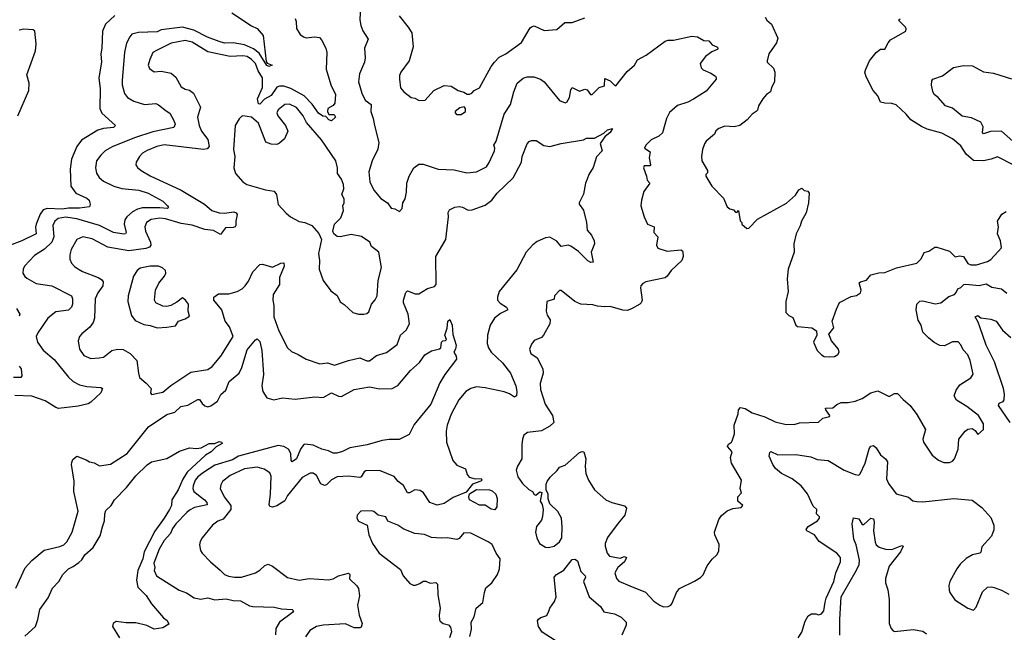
# Model space of a CAD drawing. Extents: x 1468344 to 1613994, y 525695 to 643861.
# Tile 375 of 427: x 1564499 to 1571494, y 631603 to 635957. Entities that reach past the tile are written whole.
import ezdxf

# ---------------------------------------------------------------- set-up
doc = ezdxf.new("R2010")
doc.units = 0

msp = doc.modelspace()

# ---------------------------------------------------------------- linework, layer by layer
at = {"layer": '0CON10XD'}
for points in [[(1566920.8, 636055), (1566916.6, 635956.6), (1566923.3, 635915), (1566937.6, 635877.6), (1566975, 635820), (1566948.1, 635755), (1566954.3, 635685), (1566949.5, 635655), (1566913, 635573), (1566905.5, 635515), (1566929.1, 635435), (1566954.5, 635385), (1566995.5, 635355), (1566993.8, 635305), (1567011.2, 635255), (1567018.9, 635205), (1567051.2, 635085), (1567042.3, 635037.7), (1567002.5, 634955), (1566978.6, 634875), (1566987.5, 634805), (1567015.6, 634745.6), (1567065, 634686.7), (1567112.5, 634655), (1567137, 634617), (1567165, 634612.5), (1567196.4, 634593.6), (1567216.7, 634615), (1567220, 634655), (1567236.7, 634685), (1567247.5, 634732.5), (1567250, 634795), (1567265.6, 634845), (1567298.9, 634905), (1567335, 634930.5), (1567365, 634930), (1567472.5, 634895), (1567585, 634891.2), (1567675, 634868.9), (1567745, 634875.7), (1567815, 634912), (1567835, 634941.2), (1567872.2, 635025), (1567875.5, 635045), (1567868.1, 635065), (1567884.5, 635095), (1567940, 635285), (1567986.5, 635353.5), (1568008.8, 635445), (1568032.2, 635505), (1568075, 635540.6), (1568105, 635550), (1568151.7, 635551.7), (1568198.8, 635535), (1568225.8, 635515), (1568335, 635384), (1568375, 635366), (1568385, 635370), (1568403.8, 635405), (1568415, 635458.8), (1568425, 635476), (1568475, 635448.6), (1568515, 635464.4), (1568529.7, 635459.7), (1568555, 635425.5), (1568565, 635426.4), (1568615, 635475.4), (1568653.9, 635486.1), (1568655, 635540), (1568695, 635521.6), (1568725, 635491.1), (1568735, 635488.2), (1568815, 635589.4), (1568867.5, 635635), (1568888.8, 635671.2), (1568950, 635705), (1569084.6, 635805.4), (1569105, 635811.9), (1569145, 635811.4), (1569275, 635839.2), (1569315, 635836), (1569358.3, 635808.3), (1569395, 635806), (1569417.6, 635777.6), (1569452.5, 635765), (1569460, 635755), (1569453.3, 635745), (1569415, 635728.6), (1569372, 635695), (1569333.3, 635645), (1569341.2, 635615), (1569355, 635600), (1569408.3, 635578.3), (1569443.3, 635555), (1569448, 635545), (1569446.2, 635535), (1569375, 635449.2), (1569285, 635393.3)], [(1565175, 635986.7), (1565108.1, 635925), (1565086.8, 635875), (1565082.3, 635755), (1565074.6, 635715), (1565079.3, 635655), (1565060.8, 635545), (1565071.6, 635465), (1565068, 635325), (1565083, 635293), (1565178.8, 635205), (1565165, 635190.6), (1565095, 635182.9), (1565055, 635171.5), (1564938.1, 635101.9), (1564904, 635056), (1564866.9, 634965), (1564857.7, 634895), (1564862, 634775), (1564898.8, 634725), (1564975, 634689.4), (1564992, 634675), (1565000, 634645), (1564995, 634627.5), (1564925, 634618.5), (1564845, 634618.7), (1564800.2, 634610.2), (1564694.1, 634615.9), (1564665, 634605.9), (1564643.7, 634575), (1564616.9, 634505), (1564611.7, 634481.7), (1564615.3, 634434.7), (1564514.5, 634385.5), (1564426.7, 634353.3)], [(1566005, 636006.4), (1566145, 635914.3), (1566186.2, 635895), (1566228.8, 635845), (1566250, 635660), (1566258.3, 635648.3), (1566292.5, 635635), (1566270, 635625), (1566255, 635630.6), (1566200.2, 635720.2), (1566159.9, 635749.9), (1566095, 635777.5), (1566015, 635792), (1565955, 635791.5), (1565915, 635801.1), (1565833.4, 635833.4), (1565735, 635883), (1565655.9, 635904.1), (1565505, 635884.7), (1565475, 635870.8), (1565343.9, 635866.1), (1565296.6, 635853.4), (1565280.5, 635835), (1565258.8, 635791.2), (1565243.5, 635726.5), (1565226.1, 635525), (1565227.3, 635495), (1565243.5, 635433.5), (1565265.7, 635405), (1565308.8, 635378.8), (1565385, 635354.5), (1565465, 635360.6), (1565485, 635352.9), (1565540.2, 635310.2), (1565565, 635294), (1565595, 635241.2), (1565604.3, 635215), (1565595, 635191.2), (1565445, 635160), (1565315, 635117.4), (1565155, 635054.4), (1565105.8, 635025), (1565074.3, 634995), (1565045, 634953.3), (1565038.1, 634905), (1565045.5, 634865.5), (1565064.3, 634835), (1565095, 634810.5), (1565168, 634775), (1565225, 634756.8), (1565345, 634744.8), (1565411.9, 634725), (1565515, 634668.2), (1565550, 634635), (1565556.4, 634623.6), (1565550, 634615), (1565495, 634620.5), (1565371, 634619), (1565335, 634610), (1565300.5, 634590.5), (1565259.6, 634555), (1565245.9, 634535), (1565240.3, 634505), (1565256.3, 634443.7), (1565251.2, 634435), (1565238.2, 634431.8), (1565165, 634444.3), (1565065, 634495.2), (1564905, 634542.2), (1564825, 634553.7), (1564771.9, 634545), (1564747.7, 634525), (1564734.7, 634495.3), (1564741.6, 634415), (1564727.5, 634375), (1564675, 634326.4), (1564605, 634281.4), (1564533.7, 634206.3), (1564523.3, 634185), (1564522.2, 634155), (1564535, 634132), (1564549.8, 634119.8), (1564615, 634083.1), (1564726.2, 634066.2), (1564866.2, 633995), (1564874.4, 633974.4), (1564874.5, 633935), (1564867.1, 633915), (1564846.1, 633893.9), (1564755, 633880.4), (1564698.1, 633835), (1564627.4, 633732.6), (1564617.1, 633705), (1564625.7, 633665), (1564665, 633607.5), (1564745, 633541.1), (1564845.7, 633415.7), (1564877.8, 633385), (1564925, 633362.5), (1564975, 633350.8), (1565075, 633343.3), (1565087.5, 633335), (1565076.2, 633305), (1565005, 633237.8), (1564985, 633227.7), (1564915, 633209.4), (1564775, 633194.3), (1564755, 633200), (1564679.3, 633249.3), (1564585, 633282.7), (1564465, 633286.2)], [(1567194.2, 635985), (1567259.2, 635905), (1567284.2, 635865), (1567294.3, 635765), (1567265.9, 635664.1), (1567207.5, 635585), (1567198.3, 635561.7), (1567197.5, 635535), (1567203.9, 635473.9), (1567227.5, 635445), (1567280, 635405), (1567305, 635400), (1567336.2, 635383.8), (1567380, 635385), (1567440, 635455), (1567515, 635490), (1567565, 635483.8), (1567615, 635453.3), (1567655, 635442.5), (1567678.3, 635428.3), (1567695, 635427.5), (1567710, 635435), (1567727, 635453), (1567765, 635472.5), (1567847.8, 635625), (1567871.9, 635655), (1567905, 635690.5), (1567952.9, 635715), (1568064, 635795), (1568125, 635900), (1568135, 635907.5), (1568155, 635912.5), (1568225, 635880), (1568315, 635886.7), (1568373, 635937), (1568425, 635937.5), (1568515, 635970)], [(1566456.4, 635965), (1566463.8, 635945), (1566464.7, 635894.7), (1566491.7, 635851.7), (1566514.5, 635834.5), (1566535, 635829.4), (1566595, 635834.3), (1566630, 635830), (1566643.8, 635815), (1566674.2, 635754.2), (1566682, 635725), (1566676.2, 635605), (1566710.6, 635495), (1566743.1, 635425), (1566738.1, 635365), (1566725, 635348.1), (1566687.1, 635325), (1566684.7, 635304.7), (1566694.4, 635284.4), (1566734.2, 635284.2), (1566742, 635265), (1566715, 635239.2), (1566695, 635245.6), (1566675, 635269.4), (1566652.4, 635272.4), (1566622.5, 635292.5), (1566576.2, 635356.2), (1566520.3, 635415), (1566425, 635468.1), (1566375, 635484.8), (1566345, 635485.7), (1566325, 635477.1), (1566285, 635417.8), (1566238.7, 635391.3), (1566205, 635355.8), (1566195, 635360), (1566188.8, 635395), (1566223.5, 635475), (1566223.1, 635543.1), (1566193.8, 635593.8), (1566174.7, 635645), (1566146.7, 635675), (1566115, 635695.8), (1566085, 635700.6), (1565995, 635695.7), (1565835, 635729.2), (1565725, 635798), (1565675, 635809.2), (1565575, 635789.6), (1565471.7, 635738.3)], [(1569795.7, 635975.7), (1569805.8, 635955), (1569839.2, 635925), (1569886.2, 635825), (1569875, 635792.5), (1569822, 635715), (1569808.8, 635665), (1569810, 635655), (1569853.9, 635613.9), (1569863.6, 635583.6), (1569861.4, 635515), (1569840, 635475), (1569833.3, 635445), (1569805, 635426.7), (1569778.8, 635395), (1569746.7, 635345), (1569740, 635315), (1569730, 635305), (1569703.6, 635286.4), (1569667.5, 635245), (1569613.9, 635206.1), (1569575, 635196.7), (1569509.3, 635200.7), (1569465.9, 635184.1), (1569445, 635167.5), (1569435.9, 635144.1), (1569376.7, 635095), (1569363.3, 635075), (1569350, 635035), (1569342.5, 634985), (1569346.2, 634955), (1569386, 634885), (1569385, 634870), (1569373, 634857), (1569373.8, 634845), (1569416.9, 634775), (1569498.9, 634688.9), (1569525, 634627.5), (1569543.3, 634613.3), (1569570, 634605), (1569585, 634590), (1569595, 634590), (1569605, 634600), (1569618.3, 634528.3), (1569630, 634515), (1569630, 634505), (1569665, 634472.5), (1569680, 634475), (1569740.8, 634539.2), (1569945.8, 634654.2), (1570009.5, 634710.5), (1570035, 634747.5), (1570055, 634760), (1570073, 634743), (1570098.3, 634738.3), (1570107.5, 634725), (1570102.5, 634655), (1570086.2, 634585), (1570053.3, 634525), (1570043.3, 634493.3), (1570014.4, 634435.6), (1569998, 634365), (1570000, 634305), (1569958, 634185), (1569952.5, 634115), (1569957.5, 634025), (1569942, 633955), (1569943, 633877), (1569963.9, 633853.9), (1569990.5, 633840.5), (1570013.3, 633785), (1570025, 633776.7), (1570126.1, 633766.1), (1570160, 633745), (1570162.5, 633715), (1570138.8, 633665), (1570164, 633605), (1570194.2, 633574.2), (1570215, 633564), (1570255, 633560), (1570287, 633563), (1570312.3, 633577.7), (1570320, 633595), (1570315.9, 633615.9), (1570266.7, 633675), (1570247.5, 633722.5), (1570281.7, 633768.3), (1570272, 633815), (1570301.2, 633898.8), (1570323.5, 633946.5), (1570405, 633988.8), (1570443.9, 633996.1), (1570472.5, 634015), (1570476.2, 634035), (1570463, 634087), (1570472.5, 634095), (1570515, 634106.7), (1570546.1, 634143.9), (1570602.3, 634157.7), (1570645, 634160), (1570727.5, 634192.5), (1570872.6, 634227.4), (1570902.7, 634257.3), (1570925, 634302), (1570957.7, 634312.3), (1571000.5, 634339.5), (1571015, 634340), (1571105, 634312), (1571145, 634270.8), (1571175, 634280), (1571204.7, 634274.7), (1571234.4, 634225), (1571255, 634215.5), (1571296, 634214), (1571375, 634238.1), (1571397.6, 634252.4), (1571473.8, 634335), (1571467.5, 634385), (1571445.7, 634435), (1571452, 634485), (1571446.2, 634525), (1571475.9, 634574.1), (1571506.7, 634595)], [(1571562.8, 634922.8), (1571445, 634981.9), (1571400, 634965), (1571346, 634954), (1571275.5, 634955.5), (1571222.6, 635002.6), (1571185, 635060), (1571125, 635110), (1571050.9, 635150.9), (1570945, 635180), (1570905, 635198.2), (1570830.6, 635245), (1570797.1, 635285), (1570725, 635351.4), (1570695, 635362.5), (1570644.3, 635364.3), (1570615, 635372), (1570595, 635416.7), (1570563.3, 635455), (1570512.3, 635552.3), (1570503.3, 635585), (1570510, 635605), (1570536.7, 635665), (1570583.3, 635725), (1570615, 635746.7), (1570645, 635746.7), (1570668, 635792), (1570686.5, 635813.5), (1570793.8, 635875), (1570797.7, 635892.3), (1570791.4, 635905), (1570741.2, 635955), (1570755, 635964)], [(1564485.9, 635274.1), (1564564.6, 635455), (1564567.3, 635505), (1564549.2, 635565), (1564611.9, 635735), (1564615.8, 635785), (1564606.5, 635875), (1564595, 635885.6), (1564529.2, 635890.8), (1564495, 635883.8)], [(1565471.7, 635738.3), (1565445.9, 635724.1), (1565423.3, 635673.3), (1565412.9, 635635), (1565420.3, 635610.3), (1565455, 635586.2), (1565505, 635592.5), (1565575, 635576.9), (1565609.2, 635549.2), (1565645, 635480.6), (1565673.8, 635463.8), (1565705.4, 635455.4), (1565733.8, 635435), (1565782.7, 635335), (1565762.7, 635265), (1565773.6, 635205), (1565790, 635165), (1565834.5, 635105), (1565844.2, 635055), (1565831.3, 635038.7), (1565805, 635034.6), (1565525, 635067.6), (1565473.1, 635056.9), (1565405, 635028.2), (1565372.2, 635007.8), (1565350, 634985), (1565327.1, 634945), (1565324.4, 634925), (1565335, 634906.2), (1565361.2, 634885), (1565425, 634848.2), (1565647.1, 634745), (1565811.9, 634645), (1565865, 634601.1), (1565915, 634584.1), (1565955, 634582.5), (1566021.2, 634591.2), (1566036.2, 634585), (1566042.9, 634572.9), (1566033.6, 634525), (1566035.7, 634495), (1566030, 634485), (1566015, 634479.4), (1565961.2, 634478.8), (1565925, 634431.4), (1565875, 634458.5), (1565815, 634467.2), (1565725, 634496.8), (1565645, 634508.4), (1565535, 634541.7), (1565495, 634546.5), (1565432.7, 634537.3), (1565400, 634515), (1565387.7, 634485), (1565392.7, 634455), (1565427.2, 634375), (1565430, 634355), (1565420.1, 634339.9), (1565395, 634331.2), (1565275, 634314.7), (1565125, 634339.5), (1565015, 634400), (1564946.8, 634413.2), (1564905, 634396), (1564865.6, 634325), (1564854.4, 634285), (1564855.8, 634255), (1564867.9, 634227.9), (1564890.3, 634200.3), (1564945, 634167.5), (1565055.8, 634125.8), (1565080.7, 634110.7), (1565092.5, 634095), (1565089.1, 634065), (1565054.5, 634015), (1565036.3, 633973.7), (1565030, 633835), (1565021.2, 633805), (1564997.9, 633772.1), (1564940, 633725), (1564924.2, 633705), (1564914.3, 633675), (1564924.2, 633615), (1564955, 633571.4), (1565005, 633549.4), (1565064, 633554), (1565095, 633559.2), (1565153.4, 633606.6), (1565194, 633616), (1565235, 633612.3), (1565285, 633585.4), (1565331.2, 633535), (1565341.9, 633445), (1565350.8, 633415), (1565398, 633375), (1565433.3, 633335), (1565427.5, 633305), (1565435, 633293.8), (1565515, 633310.8), (1565572.4, 633357.6), (1565715, 633452.9), (1565835, 633471.5), (1565867.1, 633492.9), (1565928.2, 633565), (1566016.1, 633705), (1565988.6, 633775), (1565958.6, 633815), (1565934.3, 633894.3), (1565879.4, 633965), (1565878.8, 633985), (1565910.9, 634009.1), (1565985, 634007.9), (1566045, 634024.5), (1566079.2, 634045), (1566101.9, 634065), (1566125, 634099.2), (1566154.6, 634165.4), (1566205, 634216.9), (1566225, 634219.4), (1566295, 634198.1), (1566355, 634227.5), (1566375, 634228.1), (1566376.8, 634205), (1566344.4, 634125), (1566344.6, 634075), (1566300.5, 634005), (1566296.4, 633963.6), (1566303.8, 633925), (1566305.5, 633845), (1566340, 633745), (1566402, 633625), (1566428.9, 633598.9), (1566478.3, 633578.3), (1566535, 633543.8), (1566631.7, 633511.7), (1566685, 633517.5), (1566735, 633502.9), (1566835.6, 633534.4), (1566915, 633553.6), (1566965, 633532.7), (1566985, 633532.2), (1567035, 633571.4), (1567105, 633592), (1567181.7, 633648.3), (1567204.4, 633715), (1567245, 633750), (1567267.3, 633795), (1567259.1, 633865), (1567225.6, 633945), (1567225.7, 633964.3), (1567241.7, 634018.3), (1567255, 634030), (1567308.3, 634008.3), (1567335, 634008.1), (1567395, 634046.7), (1567445, 634061.1), (1567457.8, 634075), (1567454.4, 634275), (1567526.4, 634395), (1567546, 634555), (1567544.1, 634585.9), (1567552.5, 634605), (1567590, 634625), (1567620.8, 634629.2), (1567645, 634624.2), (1567685, 634604.3), (1567713.3, 634606.7), (1567805, 634638.9), (1567854.3, 634675), (1567891.5, 634725), (1568005.9, 634834.1), (1568063.3, 634945), (1568069.1, 634985), (1568104.2, 635075), (1568118.3, 635091.7), (1568135, 635099.2), (1568168.8, 635098.8), (1568223.2, 635063.2), (1568265, 635055.8), (1568345, 635077.5), (1568505, 635104.3), (1568525, 635114.3), (1568583.3, 635115), (1568648.2, 635151.8), (1568675, 635175.6), (1568710, 635185), (1568692.9, 635155), (1568656.7, 635125), (1568623, 635077), (1568637.5, 635025), (1568597.5, 634982.5), (1568572.4, 634907.6), (1568541.9, 634858.1), (1568530.5, 634825), (1568518.9, 634795), (1568505, 634717.5), (1568474.1, 634655.9), (1568473.8, 634645), (1568504.1, 634604.1), (1568526, 634515), (1568530.5, 634460.5), (1568561.2, 634425), (1568581.2, 634385), (1568583.3, 634365), (1568559.2, 634305), (1568572.5, 634235), (1568557.7, 634232.3), (1568535, 634242.5), (1568468.6, 634308.6), (1568415, 634348), (1568395, 634354.2), (1568345, 634346.2), (1568315, 634384), (1568265, 634412.5), (1568235, 634406), (1568175, 634380), (1568143.4, 634356.6), (1568097.1, 634305), (1568031.7, 634178.3), (1567905.6, 634025), (1567893.5, 633985), (1567894.5, 633964.5), (1567913.1, 633943.1), (1567957.1, 633915), (1567968, 633895), (1567915, 633870), (1567871.1, 633835), (1567842.2, 633785), (1567823.3, 633715), (1567821.1, 633655), (1567828.9, 633625), (1567849.4, 633595), (1567928.8, 633518.8), (1567986.1, 633446.1), (1568023.8, 633355), (1568032, 633315), (1568028, 633285), (1568015, 633273.3), (1567978.3, 633298.3), (1567941.8, 633311.8), (1567805, 633341.8), (1567745, 633346.9), (1567705, 633336.9), (1567668, 633315), (1567618.6, 633255), (1567565, 633153.3), (1567535.8, 633075), (1567527.7, 633032.3), (1567531.4, 632955), (1567575, 632824), (1567605, 632790), (1567665, 632765.8), (1567677.8, 632725), (1567692.5, 632705), (1567735, 632693.1), (1567776.7, 632696.7), (1567781.2, 632685), (1567775, 632676.7), (1567715, 632656.4), (1567670.6, 632599.4), (1567578.7, 632561.3), (1567515, 632519.5), (1567465, 632506.4), (1567412.5, 632525), (1567366.9, 632595), (1567345, 632610), (1567305, 632616.9), (1567268, 632595), (1567254.7, 632594.7), (1567225, 632646.9), (1567188.1, 632675), (1567160.2, 632710.2), (1567055, 632753.1), (1566958.7, 632751.3), (1566946.6, 632743.4), (1566925, 632708), (1566915, 632703.1), (1566835, 632712.9), (1566755, 632707.5), (1566715, 632688.1), (1566678.9, 632651.1), (1566665, 632646.2), (1566639.5, 632659.5), (1566607.4, 632717.4), (1566585, 632734.4), (1566563.3, 632735), (1566505, 632704.4), (1566400.5, 632575), (1566381.8, 632538.2), (1566325, 632503.1), (1566295, 632492.7), (1566276.8, 632496.8), (1566271.1, 632511.1), (1566281.8, 632585), (1566285, 632712.5), (1566275, 632735.8), (1566235, 632761.9), (1566185, 632777.3), (1566095, 632765.4), (1565993.1, 632716.9), (1565939.2, 632675), (1565927.6, 632652.4), (1565924.4, 632625), (1565952.5, 632565), (1565998.9, 632505), (1565998.9, 632475), (1565945, 632406.4), (1565907.6, 632392.4), (1565868.8, 632365), (1565796, 632275), (1565781.2, 632248.8), (1565776.2, 632225), (1565783.3, 632185), (1565796.1, 632166.1), (1565853.8, 632105), (1565923.9, 632043.9), (1565955, 632013.8), (1565981.7, 632001.7), (1566025, 631994.4), (1566075, 631996.2), (1566175, 632025.8), (1566205, 632044.2), (1566240.8, 632079.2), (1566265, 632086.7), (1566295, 632072.5), (1566402.6, 631992.6), (1566485, 631974.5), (1566555, 631985.5), (1566693.6, 631976.4), (1566725, 631982.2), (1566765, 632004.5), (1566835, 632023.8), (1566843.8, 632015), (1566842.9, 631982.9), (1566895, 631934), (1566906.9, 631915), (1566912.1, 631862.1), (1566899.4, 631795), (1566911.2, 631725), (1566932.5, 631665), (1566925, 631640), (1566915.9, 631634.1), (1566875, 631634.8), (1566813.9, 631663.9), (1566655, 631653.1), (1566606.6, 631643.4), (1566561.4, 631615), (1566528.8, 631571.2)], [(1571554.5, 635094.5), (1571475, 635165.4), (1571395, 635162.9), (1571345, 635145.6), (1571339.2, 635155), (1571344.6, 635195), (1571328, 635228), (1571260.7, 635260.7), (1571195, 635270.4), (1571165.3, 635295.3), (1571125, 635328.1), (1571075, 635345.7), (1571024.7, 635404.7), (1570996, 635426), (1570986, 635446), (1570977, 635493), (1570978.3, 635521.7), (1570985.7, 635534.3), (1571055, 635558), (1571132.2, 635617.8), (1571205, 635630.6), (1571269.1, 635629.1), (1571345, 635585.8), (1571416.1, 635576.1), (1571545, 635537.1)], [(1566945, 633863.3), (1566965, 633868.8), (1566979.1, 633880.9), (1566997.5, 633935), (1567025, 633966), (1567038.1, 633995), (1567045.9, 634104.1), (1567070, 634195), (1567050, 634305), (1566998.8, 634345), (1566987.5, 634375), (1566927.3, 634417.3), (1566855, 634430), (1566775, 634413.8), (1566755, 634417.5), (1566730, 634435), (1566722.5, 634455), (1566736.1, 634503.9), (1566780.7, 634549.3), (1566798.8, 634601.2), (1566793.8, 634635), (1566803.3, 634655), (1566803.6, 634683.6), (1566786.7, 634715), (1566801.2, 634755), (1566798.8, 634785), (1566785.8, 634825), (1566755.8, 634865), (1566757.1, 634905), (1566744.4, 634955), (1566642.6, 635102.6), (1566537.6, 635227.6), (1566513, 635273), (1566465, 635332.5), (1566415, 635356.2), (1566383.8, 635355), (1566335, 635317.5), (1566325.6, 635295), (1566332.2, 635275), (1566388.1, 635205), (1566404.4, 635165), (1566379.4, 635110.6), (1566345, 635080), (1566325, 635071.2), (1566285, 635072.2), (1566247.9, 635087.9), (1566195, 635222.9), (1566145, 635264.2), (1566085, 635273.3), (1566075, 635268.8), (1566057.7, 635252.3), (1566029.2, 635205), (1566016.9, 635035), (1566028.6, 634985), (1566020, 634905), (1566031.2, 634865), (1566083.8, 634805), (1566113.3, 634785), (1566245, 634748.5), (1566307.8, 634737.8), (1566324.2, 634714.2), (1566334.1, 634644.1), (1566392, 634582), (1566423.3, 634555), (1566485, 634523.3), (1566525, 634516.2), (1566573.6, 634493.6), (1566625, 634437.5), (1566643.3, 634395), (1566622, 634295), (1566630, 634245), (1566626.2, 634185), (1566655, 634102.5), (1566710, 634030), (1566755, 633996.7), (1566775, 633952.5), (1566805, 633933.3), (1566865, 633876.7), (1566906.2, 633863.8), (1566945, 633863.3)], [(1569285, 635393.3), (1569245, 635371.2), (1569172.6, 635347.4), (1569115, 635297.5), (1569094, 635256), (1569065, 635152.5), (1569039.8, 635130.2), (1568985, 635104.3), (1568947.5, 635065), (1568938.8, 635045), (1568978.7, 635018.7), (1568970, 634975), (1568981.2, 634925), (1568975, 634918.8), (1568935, 634918.8), (1568930, 634905), (1568952, 634845), (1568956.1, 634816.1), (1568975.8, 634795), (1568932, 634735), (1568916, 634675), (1568912, 634635), (1568935.9, 634555.9), (1568958, 634505), (1569006.2, 634485), (1569004, 634445), (1569033.3, 634415), (1569023.3, 634355), (1569032.3, 634332.3), (1569097.7, 634312.3), (1569195, 634321.2), (1569207.5, 634315), (1569211.2, 634305), (1569212, 634275), (1569202, 634245), (1569128, 634175), (1569100, 634135), (1569083.6, 634123.6), (1568947.5, 634095), (1568925, 634081.2), (1568911.2, 634065), (1568908.3, 634051.7), (1568920.8, 633965), (1568914.2, 633945), (1568905, 633934.4), (1568845, 633901.5), (1568815, 633891.1), (1568785, 633892.2), (1568695, 633920), (1568655, 633916.2), (1568605, 633921.2), (1568571.7, 633931.7), (1568486.1, 633936.1), (1568443.3, 633955), (1568345, 634033.3), (1568335, 634033.3), (1568298, 633995), (1568295, 633971.9), (1568244.6, 633955.4), (1568239.6, 633885), (1568246.6, 633856.6), (1568268, 633825), (1568264.1, 633795.9), (1568221.2, 633715), (1568205, 633698.8), (1568155, 633678.1), (1568135, 633652), (1568121.8, 633615), (1568129.4, 633585), (1568176.2, 633555), (1568215.4, 633475.4), (1568218.2, 633445), (1568197.6, 633372.4), (1568199.8, 633329.8), (1568231.9, 633225), (1568283.7, 633143.7), (1568292.5, 633095), (1568265, 633067.5), (1568205, 633036), (1568107.7, 633022.3), (1568080, 633005), (1568070, 632975), (1568066.7, 632935), (1568066.2, 632835), (1568035, 632783.3), (1568027.1, 632755), (1568037.5, 632707.5), (1568070.2, 632660.2), (1568115, 632617.5), (1568143, 632603), (1568155, 632582.5), (1568165, 632577.5), (1568195, 632602.5), (1568207.5, 632597.5), (1568197.5, 632535), (1568211.7, 632511.7), (1568217.5, 632475), (1568213, 632427), (1568205, 632400), (1568170, 632355), (1568163.3, 632315), (1568173.6, 632273.6), (1568192.5, 632235), (1568235, 632208.8), (1568255, 632206.2), (1568295, 632214.3), (1568335, 632245.8), (1568349.5, 632275), (1568352.5, 632352.5), (1568347.5, 632415), (1568322.2, 632462.2), (1568266.4, 632516.4), (1568253, 632553), (1568252.5, 632585), (1568240, 632615), (1568240, 632655), (1568246.7, 632675), (1568266.7, 632705), (1568317.7, 632752.3), (1568335, 632776.2), (1568375, 632792), (1568475, 632880), (1568495, 632888.8), (1568506, 632886), (1568521.4, 632835), (1568515.6, 632785), (1568522.1, 632732.1), (1568539.2, 632685), (1568582.2, 632615), (1568663.9, 632543.9), (1568705, 632525.7), (1568795, 632502), (1568808.8, 632485), (1568799.2, 632435), (1568750.2, 632379.8), (1568675, 632278), (1568658.6, 632235), (1568657.5, 632215), (1568671.4, 632165), (1568688.8, 632145), (1568765, 632131.3), (1568795, 632141.6), (1568809.4, 632135), (1568796.2, 632103.8), (1568747.9, 632065), (1568728.1, 632025), (1568740, 631985), (1568755, 631965.8), (1568834.1, 631934.1), (1568945, 631888.8), (1569005, 631823.8), (1569047.5, 631795), (1569073.9, 631783.9), (1569105, 631786.2), (1569124.1, 631795.9), (1569135, 631810), (1569164.2, 631885), (1569185.6, 631914.4), (1569292.9, 631967.1), (1569335, 631992), (1569355, 632011.2), (1569383.7, 632076.3), (1569417.6, 632122.4), (1569451.9, 632155), (1569465, 632180), (1569468.1, 632228.1), (1569438.1, 632295), (1569435.6, 632315), (1569466, 632405), (1569485, 632433.3), (1569523.9, 632466.1), (1569565, 632483.3), (1569625, 632490), (1569637.5, 632505), (1569600, 632535), (1569600, 632565), (1569626.4, 632593.6), (1569617.5, 632625), (1569626.2, 632685), (1569556.5, 632805), (1569548.6, 632845), (1569560, 632885), (1569528.6, 632925), (1569535, 632941.2), (1569555.4, 632954.6), (1569560.8, 632965), (1569578.1, 633015), (1569574.4, 633075.6), (1569602.9, 633155), (1569606, 633185), (1569618.8, 633201.2), (1569652.5, 633195), (1569703.8, 633163.8), (1569793.3, 633135), (1569865, 633098.6), (1569935, 633083.5), (1570000.3, 633079.7), (1570039.1, 633090.9), (1570175, 633095.8), (1570205.4, 633124.6), (1570252.7, 633137.3), (1570254.3, 633145), (1570225.7, 633185), (1570224.6, 633195.4), (1570275, 633198.9), (1570305, 633222.5), (1570335, 633236), (1570385, 633236.2), (1570435, 633246), (1570485, 633264.2), (1570545, 633306), (1570595, 633318.8), (1570675, 633280), (1570715, 633300), (1570735, 633300), (1570775, 633257.5), (1570825.9, 633215.9), (1570871.7, 633151.7), (1570933.8, 633045), (1570914.2, 632975), (1570920, 632955), (1570981.2, 632861.2), (1571027.3, 632827.3), (1571065, 632810), (1571105, 632810), (1571125, 632818.8), (1571140, 632835), (1571165.5, 632904.5), (1571172, 632975), (1571215, 633033.3), (1571235, 633046.7), (1571265, 633052.5), (1571286.4, 633036.4), (1571305, 633010), (1571346.7, 633045), (1571346, 633085), (1571310.8, 633145), (1571228.9, 633208.9), (1571155, 633253.8), (1571138.8, 633285), (1571151.2, 633325), (1571177.3, 633362.7), (1571255, 633411.2), (1571272.5, 633437.5), (1571252.2, 633535), (1571235.4, 633575.4), (1571201.7, 633611.7), (1571185, 633646.2), (1571165, 633668), (1571125, 633668), (1571068.3, 633638.3), (1571035, 633641.9), (1570995, 633663.8), (1570954.4, 633695), (1570915, 633736.7), (1570904, 633785), (1570882.2, 633822.2), (1570867.1, 633895), (1570872, 633935), (1570893, 633957), (1570915, 633959.2), (1571003.2, 633936.8), (1571043.3, 633945), (1571100.6, 633989.4), (1571140, 634005), (1571152.5, 634017.5), (1571164.5, 634045.5), (1571185.5, 634054.5), (1571206.7, 634075), (1571221.7, 634078.3), (1571315, 634068.9), (1571365, 634079.6), (1571405, 634056.2), (1571475, 634043.9), (1571513, 634013)], [(1567635, 635282.5), (1567666.7, 635305), (1567667, 635327), (1567657, 635337), (1567625, 635330), (1567592.5, 635305), (1567592.5, 635295), (1567603, 635283), (1567635, 635282.5)], [(1565475, 633766.2), (1565545, 633772.5), (1565605, 633781.2), (1565626.4, 633813.6), (1565675, 633830), (1565705, 633850), (1565696.7, 633885), (1565698.8, 633935), (1565676.7, 633965), (1565655, 633980), (1565615, 633948.8), (1565573.9, 633926.1), (1565545, 633918), (1565515, 633920.8), (1565465, 633944.2), (1565455.7, 633965), (1565462.9, 634035), (1565486.4, 634083.6), (1565528, 634135), (1565537.5, 634155), (1565534, 634175), (1565514.4, 634194.4), (1565485, 634204.4), (1565425, 634204.4), (1565355, 634191.4), (1565332.5, 634175), (1565307.1, 634135), (1565269.2, 633995), (1565266.2, 633955), (1565293.8, 633855), (1565319.5, 633819.5), (1565381.2, 633791.2), (1565425, 633784), (1565475, 633766.2)], [(1564476, 633905), (1564499.2, 633865), (1564495, 633851.2)], [(1564970.7, 632829.3), (1564995, 632815.5), (1565027.9, 632807.9), (1565065, 632785.8), (1565145, 632797.1), (1565263.1, 632875), (1565415, 633062.9), (1565545, 633152.4), (1565601, 633169), (1565642.9, 633207.1), (1565693.3, 633216.7), (1565765, 633258.5), (1565777.3, 633257.3), (1565795, 633230), (1565815, 633212.7), (1565835, 633206.5), (1565856.2, 633213.8), (1565904.4, 633245.6), (1565927.6, 633292.4), (1565963.1, 633325), (1565986.2, 633385), (1566057.5, 633445), (1566077.3, 633485), (1566115, 633610.8), (1566175, 633682.5), (1566185, 633690), (1566205, 633670), (1566220, 633605), (1566231.1, 633435), (1566218.6, 633355), (1566225.7, 633315), (1566255, 633269.2), (1566305, 633256.2), (1566365, 633269.6), (1566455, 633259.1), (1566595, 633277.5), (1566655, 633271.3), (1566715, 633304.5), (1566765, 633281.2), (1566785, 633280), (1566875, 633329.4), (1566985, 633348.1), (1567055, 633332.5), (1567145, 633336.2), (1567185, 633356.2), (1567275, 633464), (1567338.9, 633521.1), (1567378, 633575), (1567425.7, 633604.3), (1567482.3, 633617.7), (1567490, 633625), (1567495.5, 633664.5), (1567505.7, 633674.3), (1567525, 633676.7), (1567531.2, 633685), (1567518.9, 633715), (1567536.4, 633765), (1567541.4, 633815), (1567555, 633826.7), (1567571.9, 633785), (1567575, 633720), (1567598.8, 633645), (1567596.2, 633615), (1567583.8, 633595), (1567600, 633565), (1567602.5, 633545), (1567519.2, 633435), (1567484.5, 633375.5), (1567419.5, 633225), (1567300.7, 633079.3), (1567265, 633010), (1567195, 632973.3), (1567125, 632974.3), (1567075, 632965.6), (1566967.5, 632935), (1566845, 632914.5), (1566792.6, 632887.4), (1566752.8, 632877.2), (1566725.8, 632875.8), (1566693.6, 632893.6), (1566645, 632903.8), (1566582.9, 632932.9), (1566525, 632940.9), (1566514.7, 632935.3), (1566495, 632904.4), (1566465.3, 632835), (1566435, 632814.5), (1566427.5, 632825), (1566426.3, 632875), (1566407.9, 632905), (1566375, 632923.8), (1566335, 632930), (1566054.3, 632855), (1566011.6, 632828.4), (1565885, 632790), (1565805, 632740), (1565765, 632707.3), (1565746.6, 632685), (1565731.3, 632645), (1565728.9, 632625), (1565735.4, 632605), (1565812.7, 632545), (1565829.1, 632525), (1565831.1, 632508.9), (1565739.9, 632490.1), (1565705, 632472.3), (1565685.6, 632454.4), (1565608.5, 632375), (1565585, 632341.1), (1565569.7, 632305), (1565525.2, 632254.8), (1565490.8, 632195), (1565452.6, 632095), (1565458.2, 632065), (1565453.6, 632043.6), (1565470, 632005), (1565632.7, 631902.7), (1565685, 631884.3), (1565738, 631848), (1565785, 631839.1), (1565835, 631848.9), (1565885, 631834.4), (1565965, 631841.9), (1566015, 631830), (1566068, 631828), (1566131.9, 631791.9), (1566155, 631786.4), (1566307, 631783), (1566359.4, 631769.4), (1566435.4, 631765.4), (1566444.2, 631755), (1566436.9, 631745), (1566345.7, 631675), (1566319.8, 631630.2), (1566317.1, 631585)], [(1571535.2, 633095.2), (1571453.8, 633215), (1571457.8, 633232.2), (1571485, 633243.3), (1571493.3, 633255), (1571495.3, 633295), (1571489.1, 633335), (1571425, 633526), (1571364.7, 633645), (1571320.6, 633775), (1571308.6, 633808.6), (1571286, 633845), (1571305, 633854.4), (1571327.8, 633837.8), (1571398.1, 633828.1), (1571435, 633814), (1571481.1, 633751.1), (1571539.5, 633699.5)], [(1564496.2, 633495), (1564510, 633475), (1564513.8, 633425), (1564506.7, 633415), (1564455, 633413.2)], [(1564535.5, 631575), (1564610.7, 631645), (1564628.7, 631695), (1564642.9, 631765), (1564701.7, 631848.3), (1564733.2, 631916.8), (1564776.7, 631965), (1564806.1, 632013.9), (1564845.9, 632054.1), (1564880, 632070), (1564920.1, 632099.9), (1564940.5, 632119.5), (1564962, 632155), (1565020, 632205), (1565071.1, 632288.9), (1565087.3, 632352.7), (1565100.6, 632395), (1565103.6, 632446.4), (1565112.1, 632467.9), (1565150, 632505), (1565172.5, 632545), (1565258.3, 632631.7), (1565325, 632715.8), (1565405, 632793.3), (1565435, 632813.8), (1565545, 632838.8), (1565635, 632890), (1565705, 632913.3), (1565755, 632910), (1565787.5, 632915), (1565845, 632944.6), (1565885.5, 632944.5), (1565915, 632959.6), (1565935.4, 632955.4), (1565937.1, 632945), (1565895, 632920.6), (1565858.8, 632885), (1565818.9, 632861.1), (1565688.7, 632741.3), (1565658.3, 632691.7), (1565625, 632615.6), (1565580.5, 632545), (1565576.7, 632505), (1565563.1, 632476.9), (1565525, 632413.5), (1565458, 632322), (1565383.2, 632175), (1565373.4, 632125), (1565338.4, 632041.6), (1565328.4, 631975), (1565339.1, 631925), (1565397.1, 631865), (1565436, 631805), (1565520, 631705), (1565546.7, 631686.7), (1565558.3, 631661.7), (1565516.2, 631635), (1565455.3, 631624.7), (1565402.6, 631652.6), (1565325, 631670.9), (1565255, 631670), (1565185, 631680.9), (1565163.5, 631665), (1565157.3, 631645), (1565207.5, 631565)], [(1570030, 631565), (1570054.4, 631605), (1570078.7, 631681.3), (1570100, 631720), (1570125, 631734.4), (1570154.4, 631734.4), (1570175, 631727.5), (1570195, 631734.2), (1570211.1, 631755), (1570222.4, 631817.6), (1570227.3, 631845), (1570282.6, 631965), (1570297.8, 632025), (1570330.9, 632105), (1570330, 632135), (1570305, 632165.6), (1570178.3, 632248.3), (1570145, 632296), (1570091.2, 632325), (1570086.7, 632335), (1570100, 632355), (1570166.2, 632395), (1570182, 632415), (1570182, 632425), (1570160, 632445), (1570161.2, 632475), (1570135, 632500), (1570095, 632586.7), (1570051.4, 632645), (1569987.5, 632695), (1569911.9, 632731.9), (1569867.4, 632767.4), (1569848.6, 632795), (1569824.3, 632855), (1569828, 632882), (1569835, 632887.5), (1569885, 632863.5), (1570013.2, 632866.8), (1570119.2, 632850.8), (1570165, 632831.9), (1570243.2, 632823.2), (1570355.5, 632755.5), (1570435, 632723.8), (1570459.3, 632720.7), (1570470.7, 632729.3), (1570504.4, 632805.6), (1570535, 632908), (1570545, 632926), (1570565, 632930.8), (1570584.5, 632914.5), (1570614.6, 632864.6), (1570650, 632835), (1570664.2, 632815), (1570656.9, 632695), (1570671.7, 632661.7), (1570725, 632588.6), (1570812.9, 632562.9), (1570845, 632538), (1570872.1, 632532.1), (1570915, 632530), (1571135, 632553.5), (1571265, 632542.5), (1571335, 632491.2), (1571399.1, 632419.1), (1571420, 632365), (1571419.3, 632330.7), (1571403.6, 632286.4), (1571335, 632210), (1571327, 632173), (1571320, 632165), (1571267.5, 632155), (1571223.2, 632126.8), (1571181.3, 632088.7), (1571156, 632055), (1571108, 631965), (1571100.8, 631935), (1571103, 631903), (1571108, 631885), (1571142, 631835), (1571235, 631773.8), (1571275, 631760), (1571295, 631782.5), (1571338.8, 631891.2), (1571375, 631923.3), (1571403.6, 631926.4), (1571421.7, 631921.7), (1571475, 631903.3), (1571525.9, 631874.1)], [(1564472.7, 631917.3), (1564538.8, 632061.2), (1564586, 632114), (1564673.5, 632186.5), (1564785, 632213.3), (1564812, 632225), (1564833.9, 632246.1), (1564872, 632315), (1564914.2, 632465), (1564883.2, 632603.2), (1564887, 632677), (1564867.1, 632795), (1564869.2, 632810.8), (1564877.7, 632832.3), (1564905, 632854), (1564970.7, 632829.3)], [(1567875, 632474.4), (1567848, 632478), (1567806.4, 632506.4), (1567765, 632508), (1567695, 632543.8), (1567689.5, 632565), (1567693.4, 632586.6), (1567745, 632618.3), (1567835.5, 632615.5), (1567855, 632608.4), (1567880.7, 632585), (1567891.4, 632555), (1567888.4, 632495), (1567875, 632474.4)], [(1567696.4, 631573.6), (1567708.8, 631625), (1567707.5, 631675), (1567727, 631713), (1567742.5, 631775), (1567790, 631815), (1567800, 631885), (1567811.7, 631918.3), (1567852.5, 631955), (1567892.5, 632015), (1567906.7, 632055), (1567913.3, 632125), (1567883.8, 632165), (1567856.6, 632226.6), (1567827.1, 632247.1), (1567705, 632308.6), (1567655, 632309.6), (1567620.4, 632269.6), (1567605, 632262.2), (1567535, 632275.8), (1567495, 632271.2), (1567425, 632278), (1567375, 632298.8), (1567306.1, 632306.1), (1567227.3, 632337.3), (1567185, 632363.8), (1567115, 632392.5), (1567100, 632425), (1567046.1, 632436.1), (1567015, 632461.2), (1566995, 632466), (1566922.5, 632465), (1566896.7, 632435), (1566893.3, 632415), (1566905, 632392.5), (1566967.5, 632365), (1566980, 632295), (1567004.3, 632235), (1567053.8, 632165), (1567205, 632050), (1567223.8, 632005), (1567269.5, 631949.5), (1567295, 631938.8), (1567310.7, 631939.3), (1567340.7, 631949.3), (1567365, 631967.5), (1567385, 631967.5), (1567415, 631952.5), (1567455, 631957.5), (1567467.5, 631945), (1567469.3, 631869.3), (1567486.2, 631775), (1567478.8, 631725), (1567481.7, 631691.7), (1567485, 631682.5), (1567506.4, 631666.4), (1567545, 631656.7), (1567560.7, 631640.7), (1567567, 631607), (1567553.3, 631565)], [(1570326.4, 631583.6), (1570325.3, 631694.7), (1570334.8, 631855.2), (1570444.3, 632045.7), (1570463.2, 632085), (1570466.3, 632115), (1570440.8, 632225), (1570424.4, 632265), (1570413.8, 632375), (1570422.9, 632417.1), (1570459.5, 632409.5), (1570485, 632370), (1570495, 632368.8), (1570545, 632413.6), (1570565, 632410.8), (1570570, 632385), (1570564.6, 632324.6), (1570575.7, 632245), (1570584.5, 632224.5), (1570605, 632207.5), (1570650, 632195), (1570695, 632192.9), (1570765, 632219.2), (1570775, 632216.2), (1570756.9, 632175), (1570675, 632074), (1570649.1, 631985), (1570648.9, 631955), (1570666.5, 631905), (1570676.4, 631836.4), (1570675.8, 631665), (1570690.3, 631630.3), (1570703.5, 631613.5), (1570715, 631609.2), (1570846.9, 631623.1), (1570915, 631612), (1570941.7, 631591.7)], [(1568303.8, 631545), (1568210, 631605), (1568184, 631645), (1568178.8, 631685), (1568184.2, 631695.8), (1568200.9, 631709.1), (1568245, 631723.8), (1568257.1, 631752.9), (1568264.2, 631775), (1568298.8, 631821.2), (1568309.2, 631855), (1568295.7, 631995), (1568312.9, 632015), (1568365.6, 632045), (1568425, 632120), (1568443.8, 632123.8), (1568461.4, 632111.4), (1568486.6, 632036.6), (1568515.8, 632005), (1568517.5, 631995), (1568504, 631965), (1568545, 631854.2), (1568626.1, 631786.1), (1568648, 631748), (1568725, 631735.6), (1568770.9, 631710.9), (1568808.1, 631675), (1568808.1, 631655), (1568776.2, 631583.8)]]:
    msp.add_lwpolyline(points, dxfattribs=at)

doc.saveas('drawing.dxf')
